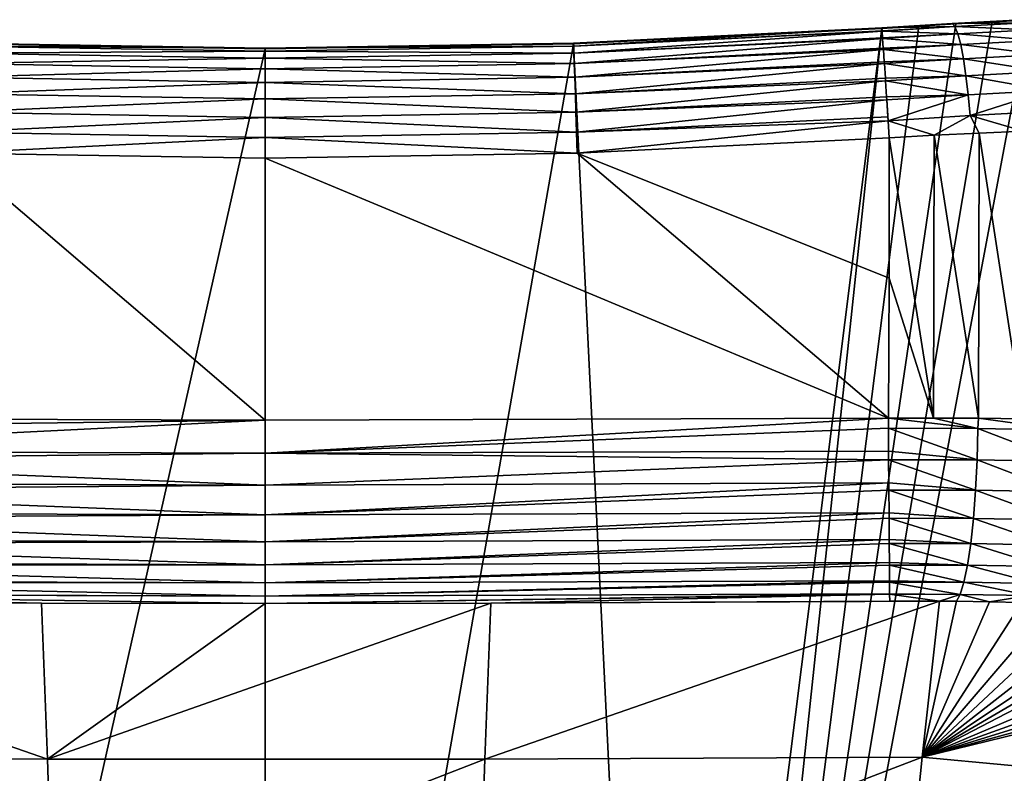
# Model space of a CAD drawing. Header units: millimetres. Extents: x -24 to 24, y 0 to 188.
# Tile 438 of 460: x -2.16 to 6.52, y 180.95 to 187.59. Entities that reach past the tile are written whole.
import ezdxf

# ---------------------------------------------------------------- set-up
doc = ezdxf.new("R2010")
doc.units = ezdxf.units.MM
doc.header["$LTSCALE"] = 58.620611
for name, color, linetype in [('119', 7, 'CONTINUOUS'), ('120', 7, 'CONTINUOUS'), ('78', 7, 'CONTINUOUS'), ('80', 7, 'CONTINUOUS'), ('81', 7, 'CONTINUOUS'), ('91', 7, 'CONTINUOUS'), ('92', 7, 'CONTINUOUS'), ('96', 7, 'CONTINUOUS'), ('97', 7, 'CONTINUOUS'), ('98', 7, 'CONTINUOUS')]:
    doc.layers.add(name, color=color, linetype=linetype)

msp = doc.modelspace()

# ---------------------------------------------------------------- linework, layer by layer
at = {"layer": '119', "color": 7, "linetype": 'CONTINUOUS'}
for points in [[(0, 184.0637, 117.8854), (-5.4948, 183.9926, 117.8842), (-5.4962, 183.7924, 117.8638), (0, 184.0637, 117.8854)], [(0, 184.0637, 117.8854), (-5.4962, 183.7924, 117.8638), (0, 183.7739, 117.8641), (0, 184.0637, 117.8854)], [(0, 184.0637, 117.8854), (-5.4938, 184.082, 117.8851), (-5.4948, 183.9926, 117.8842), (0, 184.0637, 117.8854)], [(5.4938, 184.082, 117.8851), (0, 184.0637, 117.8854), (0, 183.7739, 117.8641), (5.4938, 184.082, 117.8851)], [(5.4938, 184.082, 117.8851), (0, 183.7739, 117.8641), (5.494, 183.9926, 117.8842), (5.4938, 184.082, 117.8851)], [(5.494, 183.9926, 117.8842), (0, 183.7739, 117.8641), (5.4954, 183.7924, 117.8638), (5.494, 183.9926, 117.8842)], [(-5.4962, 183.7924, 117.8638), (-5.4967, 183.7152, 117.849), (0, 183.7739, 117.8641), (-5.4962, 183.7924, 117.8638)], [(5.4954, 183.7924, 117.8638), (0, 183.7739, 117.8641), (5.4959, 183.7152, 117.849), (5.4954, 183.7924, 117.8638)], [(-5.4967, 183.7152, 117.849), (-5.4982, 183.5114, 117.7904), (0, 183.4928, 117.7907), (-5.4967, 183.7152, 117.849)], [(0, 183.7739, 117.8641), (-5.4967, 183.7152, 117.849), (0, 183.4928, 117.7907), (0, 183.7739, 117.8641)], [(0, 183.7739, 117.8641), (0, 183.4928, 117.7907), (5.4959, 183.7152, 117.849), (0, 183.7739, 117.8641)], [(5.4959, 183.7152, 117.849), (0, 183.4928, 117.7907), (5.4973, 183.5114, 117.7904), (5.4959, 183.7152, 117.849)], [(-5.4986, 183.4482, 117.7661), (-5.5, 183.2482, 117.6674), (0, 183.2296, 117.6677), (-5.4986, 183.4482, 117.7661)], [(-5.4982, 183.5114, 117.7904), (-5.4986, 183.4482, 117.7661), (0, 183.4928, 117.7907), (-5.4982, 183.5114, 117.7904)], [(0, 183.4928, 117.7907), (-5.4986, 183.4482, 117.7661), (0, 183.2296, 117.6677), (0, 183.4928, 117.7907)], [(0, 183.4928, 117.7907), (0, 183.2296, 117.6677), (5.4973, 183.5114, 117.7904), (0, 183.4928, 117.7907)], [(5.4973, 183.5114, 117.7904), (0, 183.2296, 117.6677), (5.4978, 183.4482, 117.7661), (5.4973, 183.5114, 117.7904)], [(5.4978, 183.4482, 117.7661), (0, 183.2296, 117.6677), (5.4992, 183.2482, 117.6674), (5.4978, 183.4482, 117.7661)], [(-5.5003, 183.1997, 117.6379), (-5.5017, 183.0116, 117.4988), (0, 182.9929, 117.4991), (-5.5003, 183.1997, 117.6379)], [(-5.5, 183.2482, 117.6674), (-5.5003, 183.1997, 117.6379), (0, 183.2296, 117.6677), (-5.5, 183.2482, 117.6674)], [(0, 183.2296, 117.6677), (-5.5003, 183.1997, 117.6379), (0, 182.9929, 117.4991), (0, 183.2296, 117.6677)], [(0, 183.2296, 117.6677), (0, 182.9929, 117.4991), (5.4992, 183.2482, 117.6674), (0, 183.2296, 117.6677)], [(5.4992, 183.2482, 117.6674), (0, 182.9929, 117.4991), (5.4996, 183.1997, 117.6379), (5.4992, 183.2482, 117.6674)], [(5.4996, 183.1997, 117.6379), (0, 182.9929, 117.4991), (5.501, 183.0116, 117.4988), (5.4996, 183.1997, 117.6379)], [(-5.5017, 183.0116, 117.4988), (-5.5019, 182.9773, 117.4684), (0, 182.9929, 117.4991), (-5.5017, 183.0116, 117.4988)], [(0, 182.9929, 117.4991), (0, 182.7907, 117.2905), (5.501, 183.0116, 117.4988), (0, 182.9929, 117.4991)], [(5.501, 183.0116, 117.4988), (0, 182.7907, 117.2905), (5.5012, 182.9773, 117.4684), (5.501, 183.0116, 117.4988)], [(-5.5019, 182.9773, 117.4684), (-5.5031, 182.8095, 117.2903), (0, 182.7907, 117.2905), (-5.5019, 182.9773, 117.4684)], [(0, 182.9929, 117.4991), (-5.5019, 182.9773, 117.4684), (0, 182.7907, 117.2905), (0, 182.9929, 117.4991)], [(5.5012, 182.9773, 117.4684), (0, 182.7907, 117.2905), (5.5025, 182.8095, 117.2903), (5.5012, 182.9773, 117.4684)], [(-5.5033, 182.7878, 117.2628), (-5.5043, 182.6484, 117.0485), (0, 182.6295, 117.0488), (-5.5033, 182.7878, 117.2628)], [(-5.5031, 182.8095, 117.2903), (-5.5033, 182.7878, 117.2628), (0, 182.7907, 117.2905), (-5.5031, 182.8095, 117.2903)], [(0, 182.7907, 117.2905), (-5.5033, 182.7878, 117.2628), (0, 182.6295, 117.0488), (0, 182.7907, 117.2905)], [(0, 182.7907, 117.2905), (0, 182.6295, 117.0488), (5.5025, 182.8095, 117.2903), (0, 182.7907, 117.2905)], [(5.5025, 182.8095, 117.2903), (0, 182.6295, 117.0488), (5.5027, 182.7878, 117.2628), (5.5025, 182.8095, 117.2903)], [(5.5027, 182.7878, 117.2628), (0, 182.6295, 117.0488), (5.5039, 182.6484, 117.0485), (5.5027, 182.7878, 117.2628)], [(-5.5044, 182.637, 117.0273), (-5.5052, 182.5336, 116.7817), (0, 182.5147, 116.7819), (-5.5044, 182.637, 117.0273)], [(-5.5043, 182.6484, 117.0485), (-5.5044, 182.637, 117.0273), (0, 182.6295, 117.0488), (-5.5043, 182.6484, 117.0485)], [(0, 182.6295, 117.0488), (-5.5044, 182.637, 117.0273), (0, 182.5147, 116.7819), (0, 182.6295, 117.0488)], [(0, 182.6295, 117.0488), (0, 182.5147, 116.7819), (5.5039, 182.6484, 117.0485), (0, 182.6295, 117.0488)], [(5.5039, 182.6484, 117.0485), (0, 182.5147, 116.7819), (5.504, 182.637, 117.0273), (5.5039, 182.6484, 117.0485)], [(5.504, 182.637, 117.0273), (0, 182.5147, 116.7819), (5.5049, 182.5336, 116.7817), (5.504, 182.637, 117.0273)], [(-5.5057, 182.4691, 116.4984), (-1.9696, 182.4524, 116.4986), (-5.5052, 182.5296, 116.7691), (-5.5057, 182.4691, 116.4984)], [(-5.5052, 182.5336, 116.7817), (-5.5052, 182.5296, 116.7691), (0, 182.5147, 116.7819), (-5.5052, 182.5336, 116.7817)], [(-1.9696, 182.4524, 116.4986), (0, 182.45, 116.4986), (-5.5052, 182.5296, 116.7691), (-1.9696, 182.4524, 116.4986)], [(-5.5052, 182.5296, 116.7691), (0, 182.45, 116.4986), (0, 182.5147, 116.7819), (-5.5052, 182.5296, 116.7691)], [(0, 182.5147, 116.7819), (0, 182.45, 116.4986), (5.5049, 182.5336, 116.7817), (0, 182.5147, 116.7819)], [(5.5049, 182.5336, 116.7817), (0, 182.45, 116.4986), (5.505, 182.5296, 116.7691), (5.5049, 182.5336, 116.7817)], [(0, 182.45, 116.4986), (1.9893, 182.4525, 116.4986), (5.505, 182.5296, 116.7691), (0, 182.45, 116.4986)], [(1.9893, 182.4525, 116.4986), (5.5057, 182.4691, 116.4984), (5.505, 182.5296, 116.7691), (1.9893, 182.4525, 116.4986)]]:
    msp.add_3dface(points, dxfattribs=at)
at = {"layer": '120', "color": 7, "linetype": 'CONTINUOUS'}
for points in [[(5.8917, 184.0828, 117.8725), (5.4938, 184.082, 117.8851), (6.2827, 183.9915, 117.8338), (5.8917, 184.0828, 117.8725)], [(5.4938, 184.082, 117.8851), (5.494, 183.9926, 117.8842), (6.2827, 183.9915, 117.8338), (5.4938, 184.082, 117.8851)], [(6.2885, 184.0811, 117.834), (5.8917, 184.0828, 117.8725), (6.2827, 183.9915, 117.8338), (6.2885, 184.0811, 117.834)], [(7.0582, 183.9775, 117.6821), (6.2885, 184.0811, 117.834), (6.2827, 183.9915, 117.8338), (7.0582, 183.9775, 117.6821)], [(6.6822, 184.0769, 117.7697), (6.2885, 184.0811, 117.834), (7.0582, 183.9775, 117.6821), (6.6822, 184.0769, 117.7697)], [(5.494, 183.9926, 117.8842), (5.4954, 183.7924, 117.8638), (6.2754, 183.7141, 117.7992), (5.494, 183.9926, 117.8842)], [(6.2827, 183.9915, 117.8338), (5.494, 183.9926, 117.8842), (6.2754, 183.7141, 117.7992), (6.2827, 183.9915, 117.8338)], [(7.042, 183.7003, 117.6494), (6.2827, 183.9915, 117.8338), (6.2754, 183.7141, 117.7992), (7.042, 183.7003, 117.6494)], [(7.0582, 183.9775, 117.6821), (6.2827, 183.9915, 117.8338), (7.042, 183.7003, 117.6494), (7.0582, 183.9775, 117.6821)], [(5.4954, 183.7924, 117.8638), (5.4959, 183.7152, 117.849), (6.2754, 183.7141, 117.7992), (5.4954, 183.7924, 117.8638)], [(5.4959, 183.7152, 117.849), (5.4973, 183.5114, 117.7904), (6.2622, 183.4471, 117.7173), (5.4959, 183.7152, 117.849)], [(6.2754, 183.7141, 117.7992), (5.4959, 183.7152, 117.849), (6.2622, 183.4471, 117.7173), (6.2754, 183.7141, 117.7992)], [(7.0139, 183.4336, 117.5704), (6.2754, 183.7141, 117.7992), (6.2622, 183.4471, 117.7173), (7.0139, 183.4336, 117.5704)], [(7.042, 183.7003, 117.6494), (6.2754, 183.7141, 117.7992), (7.0139, 183.4336, 117.5704), (7.042, 183.7003, 117.6494)], [(5.4973, 183.5114, 117.7904), (5.4978, 183.4482, 117.7661), (6.2622, 183.4471, 117.7173), (5.4973, 183.5114, 117.7904)], [(5.4978, 183.4482, 117.7661), (5.4992, 183.2482, 117.6674), (6.2434, 183.1987, 117.5905), (5.4978, 183.4482, 117.7661)], [(6.2622, 183.4471, 117.7173), (5.4978, 183.4482, 117.7661), (6.2434, 183.1987, 117.5905), (6.2622, 183.4471, 117.7173)], [(6.9748, 183.1856, 117.4476), (6.2622, 183.4471, 117.7173), (6.2434, 183.1987, 117.5905), (6.9748, 183.1856, 117.4476)], [(7.0139, 183.4336, 117.5704), (6.2622, 183.4471, 117.7173), (6.9748, 183.1856, 117.4476), (7.0139, 183.4336, 117.5704)], [(5.4992, 183.2482, 117.6674), (5.4996, 183.1997, 117.6379), (6.2434, 183.1987, 117.5905), (5.4992, 183.2482, 117.6674)], [(5.4996, 183.1997, 117.6379), (5.501, 183.0116, 117.4988), (6.2196, 182.9764, 117.4226), (5.4996, 183.1997, 117.6379)], [(6.2434, 183.1987, 117.5905), (5.4996, 183.1997, 117.6379), (6.2196, 182.9764, 117.4226), (6.2434, 183.1987, 117.5905)], [(6.9259, 182.9637, 117.2848), (6.2434, 183.1987, 117.5905), (6.2196, 182.9764, 117.4226), (6.9259, 182.9637, 117.2848)], [(6.9748, 183.1856, 117.4476), (6.2434, 183.1987, 117.5905), (6.9259, 182.9637, 117.2848), (6.9748, 183.1856, 117.4476)], [(5.501, 183.0116, 117.4988), (5.5012, 182.9773, 117.4684), (6.2196, 182.9764, 117.4226), (5.501, 183.0116, 117.4988)], [(5.5012, 182.9773, 117.4684), (5.5025, 182.8095, 117.2903), (6.1914, 182.7869, 117.2189), (5.5012, 182.9773, 117.4684)], [(6.2196, 182.9764, 117.4226), (5.5012, 182.9773, 117.4684), (6.1914, 182.7869, 117.2189), (6.2196, 182.9764, 117.4226)], [(6.8686, 182.7748, 117.0868), (6.2196, 182.9764, 117.4226), (6.1914, 182.7869, 117.2189), (6.8686, 182.7748, 117.0868)], [(6.9259, 182.9637, 117.2848), (6.2196, 182.9764, 117.4226), (6.8686, 182.7748, 117.0868), (6.9259, 182.9637, 117.2848)], [(5.5025, 182.8095, 117.2903), (5.5027, 182.7878, 117.2628), (6.1914, 182.7869, 117.2189), (5.5025, 182.8095, 117.2903)], [(5.5027, 182.7878, 117.2628), (5.5039, 182.6484, 117.0485), (6.1599, 182.6362, 116.9856), (5.5027, 182.7878, 117.2628)], [(6.1914, 182.7869, 117.2189), (5.5027, 182.7878, 117.2628), (6.1599, 182.6362, 116.9856), (6.1914, 182.7869, 117.2189)], [(6.8048, 182.6247, 116.8598), (6.1914, 182.7869, 117.2189), (6.1599, 182.6362, 116.9856), (6.8048, 182.6247, 116.8598)], [(6.8686, 182.7748, 117.0868), (6.1914, 182.7869, 117.2189), (6.8048, 182.6247, 116.8598), (6.8686, 182.7748, 117.0868)], [(5.5039, 182.6484, 117.0485), (5.504, 182.637, 117.0273), (6.1599, 182.6362, 116.9856), (5.5039, 182.6484, 117.0485)], [(5.504, 182.637, 117.0273), (5.5049, 182.5336, 116.7817), (6.1258, 182.5289, 116.7297), (5.504, 182.637, 117.0273)], [(6.1599, 182.6362, 116.9856), (5.504, 182.637, 117.0273), (6.1258, 182.5289, 116.7297), (6.1599, 182.6362, 116.9856)], [(6.7363, 182.5179, 116.6107), (6.1599, 182.6362, 116.9856), (6.1258, 182.5289, 116.7297), (6.7363, 182.5179, 116.6107)], [(6.8048, 182.6247, 116.8598), (6.1599, 182.6362, 116.9856), (6.7363, 182.5179, 116.6107), (6.8048, 182.6247, 116.8598)], [(5.5049, 182.5336, 116.7817), (5.505, 182.5296, 116.7691), (6.1258, 182.5289, 116.7297), (5.5049, 182.5336, 116.7817)], [(5.5057, 182.4691, 116.4984), (5.9441, 182.4695, 116.4777), (5.505, 182.5296, 116.7691), (5.5057, 182.4691, 116.4984)], [(5.505, 182.5296, 116.7691), (5.9441, 182.4695, 116.4777), (6.1258, 182.5289, 116.7297), (5.505, 182.5296, 116.7691)], [(5.9441, 182.4695, 116.4777), (6.0926, 182.4684, 116.461), (6.1258, 182.5289, 116.7297), (5.9441, 182.4695, 116.4777)], [(6.0926, 182.4684, 116.461), (6.3836, 182.4643, 116.4138), (6.1258, 182.5289, 116.7297), (6.0926, 182.4684, 116.461)], [(6.3836, 182.4643, 116.4138), (6.7363, 182.5179, 116.6107), (6.1258, 182.5289, 116.7297), (6.3836, 182.4643, 116.4138)], [(6.3836, 182.4643, 116.4138), (6.6709, 182.4579, 116.3479), (6.7363, 182.5179, 116.6107), (6.3836, 182.4643, 116.4138)]]:
    msp.add_3dface(points, dxfattribs=at)
at = {"layer": '78', "color": 7, "linetype": 'CONTINUOUS'}
for points in [[(-1.9182, 181.0759, 106.6796), (-1.9696, 182.4524, 116.4986), (-5.9244, 182.4696, 116.4796), (-1.9182, 181.0759, 106.6796)], [(-1.9182, 181.0759, 106.6796), (-5.9244, 182.4696, 116.4796), (-5.7717, 181.095, 106.6121), (-1.9182, 181.0759, 106.6796)], [(-5.9244, 182.4696, 116.4796), (-1.9696, 182.4524, 116.4986), (-5.5057, 182.4691, 116.4984), (-5.9244, 182.4696, 116.4796)], [(-1.9696, 182.4524, 116.4986), (-1.9182, 181.0759, 106.6796), (0, 182.45, 116.4986), (-1.9696, 182.4524, 116.4986)], [(0, 182.45, 116.4986), (-1.9182, 181.0759, 106.6796), (1.9893, 182.4525, 116.4986), (0, 182.45, 116.4986)], [(1.9893, 182.4525, 116.4986), (-1.9182, 181.0759, 106.6796), (1.9375, 181.0759, 106.6796), (1.9893, 182.4525, 116.4986)], [(1.9893, 182.4525, 116.4986), (1.9375, 181.0759, 106.6796), (5.9441, 182.4695, 116.4777), (1.9893, 182.4525, 116.4986)], [(5.9441, 182.4695, 116.4777), (1.9375, 181.0759, 106.6796), (5.7909, 181.095, 106.6106), (5.9441, 182.4695, 116.4777)], [(5.5057, 182.4691, 116.4984), (1.9893, 182.4525, 116.4986), (5.9441, 182.4695, 116.4777), (5.5057, 182.4691, 116.4984)], [(5.9441, 182.4695, 116.4777), (5.7909, 181.095, 106.6106), (6.0926, 182.4684, 116.461), (5.9441, 182.4695, 116.4777)], [(6.0926, 182.4684, 116.461), (5.7909, 181.095, 106.6106), (6.3836, 182.4643, 116.4138), (6.0926, 182.4684, 116.461)], [(6.3836, 182.4643, 116.4138), (5.7909, 181.095, 106.6106), (6.6709, 182.4579, 116.3479), (6.3836, 182.4643, 116.4138)], [(6.6709, 182.4579, 116.3479), (5.7909, 181.095, 106.6106), (6.9527, 182.449, 116.2637), (6.6709, 182.4579, 116.3479)], [(6.9527, 182.449, 116.2637), (5.7909, 181.095, 106.6106), (7.2278, 182.4378, 116.1617), (6.9527, 182.449, 116.2637)], [(7.2278, 182.4378, 116.1617), (5.7909, 181.095, 106.6106), (7.4953, 182.4243, 116.0421), (7.2278, 182.4378, 116.1617)], [(7.4953, 182.4243, 116.0421), (5.7909, 181.095, 106.6106), (7.7546, 182.4084, 115.9054), (7.4953, 182.4243, 116.0421)], [(7.7546, 182.4084, 115.9054), (5.7909, 181.095, 106.6106), (8.0045, 182.3903, 115.752), (7.7546, 182.4084, 115.9054)], [(8.0045, 182.3903, 115.752), (5.7909, 181.095, 106.6106), (8.2435, 182.3701, 115.583), (8.0045, 182.3903, 115.752)], [(8.2435, 182.3701, 115.583), (5.7909, 181.095, 106.6106), (8.6843, 182.3236, 115.2016), (8.2435, 182.3701, 115.583)], [(8.6843, 182.3236, 115.2016), (5.7909, 181.095, 106.6106), (9.0705, 182.2695, 114.767), (8.6843, 182.3236, 115.2016)], [(9.0705, 182.2695, 114.767), (5.7909, 181.095, 106.6106), (9.3964, 182.2085, 114.2859), (9.0705, 182.2695, 114.767)], [(9.3964, 182.2085, 114.2859), (5.7909, 181.095, 106.6106), (9.6554, 182.1418, 113.7685), (9.3964, 182.2085, 114.2859)], [(5.7909, 181.095, 106.6106), (9.8204, 182.0811, 113.3048), (9.6554, 182.1418, 113.7685), (5.7909, 181.095, 106.6106)], [(9.5656, 180.7409, 103.7102), (9.8204, 182.0811, 113.3048), (5.7909, 181.095, 106.6106), (9.5656, 180.7409, 103.7102)], [(-1.8692, 179.5961, 96.8749), (-1.9182, 181.0759, 106.6796), (-5.7717, 181.095, 106.6121), (-1.8692, 179.5961, 96.8749)], [(-1.8692, 179.5961, 96.8749), (-5.7717, 181.095, 106.6121), (-5.6221, 179.6297, 96.7654), (-1.8692, 179.5961, 96.8749)], [(1.9375, 181.0759, 106.6796), (1.888, 179.5962, 96.8748), (5.7909, 181.095, 106.6106), (1.9375, 181.0759, 106.6796)], [(5.7909, 181.095, 106.6106), (1.888, 179.5962, 96.8748), (5.6408, 179.6298, 96.7637), (5.7909, 181.095, 106.6106)], [(9.5656, 180.7409, 103.7102), (5.7909, 181.095, 106.6106), (5.6408, 179.6298, 96.7637), (9.5656, 180.7409, 103.7102)], [(-1.9182, 181.0759, 106.6796), (-1.8692, 179.5961, 96.8749), (1.9375, 181.0759, 106.6796), (-1.9182, 181.0759, 106.6796)], [(1.9375, 181.0759, 106.6796), (-1.8692, 179.5961, 96.8749), (1.888, 179.5962, 96.8748), (1.9375, 181.0759, 106.6796)]]:
    msp.add_3dface(points, dxfattribs=at)
at = {"layer": '80', "color": 7, "linetype": 'CONTINUOUS'}
for points in [[(5.4367, 187.5163, 116.7232), (3.4724, 171.9218, -0.9187), (2.7198, 187.3816, 116.7253), (5.4367, 187.5163, 116.7232)], [(3.7824, 171.9353, -0.9204), (3.4724, 171.9218, -0.9187), (5.4367, 187.5163, 116.7232), (3.7824, 171.9353, -0.9204)], [(6.9432, 172.1385, -0.9472), (3.7824, 171.9353, -0.9204), (6.7264, 187.5893, 116.5509), (6.9432, 172.1385, -0.9472)], [(6.7264, 187.5893, 116.5509), (3.7824, 171.9353, -0.9204), (6.4091, 187.5737, 116.6256), (6.7264, 187.5893, 116.5509)], [(6.4091, 187.5737, 116.6256), (3.7824, 171.9353, -0.9204), (6.0871, 187.5562, 116.6793), (6.4091, 187.5737, 116.6256)], [(6.0871, 187.5562, 116.6793), (3.7824, 171.9353, -0.9204), (5.7623, 187.5371, 116.7119), (6.0871, 187.5562, 116.6793)], [(5.7623, 187.5371, 116.7119), (3.7824, 171.9353, -0.9204), (5.4367, 187.5163, 116.7232), (5.7623, 187.5371, 116.7119)], [(3.4724, 171.9218, -0.9187), (0, 171.8497, -0.9092), (2.7198, 187.3816, 116.7253), (3.4724, 171.9218, -0.9187)], [(2.7198, 187.3816, 116.7253), (0, 171.8497, -0.9092), (0, 187.3366, 116.7261), (2.7198, 187.3816, 116.7253)]]:
    msp.add_3dface(points, dxfattribs=at)
at = {"layer": '81', "color": 7, "linetype": 'CONTINUOUS'}
for points in [[(-2.7199, 187.3816, 116.7253), (0, 187.3366, 116.7261), (-3.4724, 171.9218, -0.9187), (-2.7199, 187.3816, 116.7253)], [(0, 187.3366, 116.7261), (0, 171.8497, -0.9092), (-3.4724, 171.9218, -0.9187), (0, 187.3366, 116.7261)]]:
    msp.add_3dface(points, dxfattribs=at)
at = {"layer": '91', "color": 7, "linetype": 'CONTINUOUS'}
for points in [[(5.5018, 186.5542, 117.8419), (2.7523, 186.4179, 117.8443), (5.4993, 185.3165, 117.8636), (5.5018, 186.5542, 117.8419)], [(-2.7524, 186.4179, 117.8443), (-5.4938, 184.082, 117.8851), (0, 184.0637, 117.8854), (-2.7524, 186.4179, 117.8443)], [(0, 186.3724, 117.8451), (-2.7524, 186.4179, 117.8443), (0, 184.0637, 117.8854), (0, 186.3724, 117.8451)], [(2.7523, 186.4179, 117.8443), (0, 186.3724, 117.8451), (5.4938, 184.082, 117.8851), (2.7523, 186.4179, 117.8443)], [(5.4993, 185.3165, 117.8636), (2.7523, 186.4179, 117.8443), (5.4938, 184.082, 117.8851), (5.4993, 185.3165, 117.8636)], [(5.4938, 184.082, 117.8851), (0, 186.3724, 117.8451), (0, 184.0637, 117.8854), (5.4938, 184.082, 117.8851)]]:
    msp.add_3dface(points, dxfattribs=at)
at = {"layer": '92', "color": 7, "linetype": 'CONTINUOUS'}
for points in [[(5.8981, 186.5753, 117.8285), (5.5018, 186.5542, 117.8419), (5.8917, 184.0828, 117.8725), (5.8981, 186.5753, 117.8285)], [(6.2885, 184.0811, 117.834), (5.8981, 186.5753, 117.8285), (5.8917, 184.0828, 117.8725), (6.2885, 184.0811, 117.834)], [(6.293, 186.5949, 117.7892), (5.8981, 186.5753, 117.8285), (6.2885, 184.0811, 117.834), (6.293, 186.5949, 117.7892)], [(6.6822, 184.0769, 117.7697), (6.293, 186.5949, 117.7892), (6.2885, 184.0811, 117.834), (6.6822, 184.0769, 117.7697)], [(6.6845, 186.6127, 117.7241), (6.293, 186.5949, 117.7892), (6.6822, 184.0769, 117.7697), (6.6845, 186.6127, 117.7241)], [(5.5018, 186.5542, 117.8419), (5.4993, 185.3165, 117.8636), (5.8917, 184.0828, 117.8725), (5.5018, 186.5542, 117.8419)], [(5.4993, 185.3165, 117.8636), (5.4938, 184.082, 117.8851), (5.8917, 184.0828, 117.8725), (5.4993, 185.3165, 117.8636)]]:
    msp.add_3dface(points, dxfattribs=at)
at = {"layer": '96', "color": 7, "linetype": 'CONTINUOUS'}
for points in [[(6.0566, 187.5614, 116.8725), (5.4367, 187.5163, 116.7232), (5.4365, 187.5232, 116.908), (6.0566, 187.5614, 116.8725)], [(5.4365, 187.523, 116.911), (6.0807, 187.5336, 117.0583), (6.0566, 187.5614, 116.8725), (5.4365, 187.523, 116.911)], [(5.4365, 187.523, 116.911), (6.0566, 187.5614, 116.8725), (5.4365, 187.5232, 116.908), (5.4365, 187.523, 116.911)], [(5.4385, 187.4956, 117.0909), (6.0807, 187.5336, 117.0583), (5.4365, 187.523, 116.911), (5.4385, 187.4956, 117.0909)], [(5.7623, 187.5371, 116.7119), (5.4367, 187.5163, 116.7232), (6.0566, 187.5614, 116.8725), (5.7623, 187.5371, 116.7119)], [(5.4386, 187.4938, 117.0981), (6.0807, 187.5336, 117.0583), (5.4385, 187.4956, 117.0909), (5.4386, 187.4938, 117.0981)], [(5.4386, 187.4938, 117.0981), (6.1058, 187.4707, 117.2352), (6.0807, 187.5336, 117.0583), (5.4386, 187.4938, 117.0981)], [(6.0871, 187.5562, 116.6793), (5.7623, 187.5371, 116.7119), (6.0566, 187.5614, 116.8725), (6.0871, 187.5562, 116.6793)], [(6.0871, 187.5562, 116.6793), (6.0566, 187.5614, 116.8725), (6.6687, 187.594, 116.7597), (6.0871, 187.5562, 116.6793)], [(6.0566, 187.5614, 116.8725), (6.7146, 187.5676, 116.9416), (6.6687, 187.594, 116.7597), (6.0566, 187.5614, 116.8725)], [(6.0807, 187.5336, 117.0583), (6.7146, 187.5676, 116.9416), (6.0566, 187.5614, 116.8725), (6.0807, 187.5336, 117.0583)], [(6.0807, 187.5336, 117.0583), (6.76, 187.506, 117.1148), (6.7146, 187.5676, 116.9416), (6.0807, 187.5336, 117.0583)], [(6.1058, 187.4707, 117.2352), (6.76, 187.506, 117.1148), (6.0807, 187.5336, 117.0583), (6.1058, 187.4707, 117.2352)], [(6.4091, 187.5737, 116.6256), (6.0871, 187.5562, 116.6793), (6.6687, 187.594, 116.7597), (6.4091, 187.5737, 116.6256)], [(6.7264, 187.5893, 116.5509), (6.4091, 187.5737, 116.6256), (6.6687, 187.594, 116.7597), (6.7264, 187.5893, 116.5509)], [(5.4428, 187.4345, 117.2654), (6.1058, 187.4707, 117.2352), (5.4386, 187.4938, 117.0981), (5.4428, 187.4345, 117.2654)], [(5.4431, 187.4295, 117.2762), (6.1058, 187.4707, 117.2352), (5.4428, 187.4345, 117.2654), (5.4431, 187.4295, 117.2762)], [(5.4431, 187.4295, 117.2762), (6.1309, 187.375, 117.3968), (6.1058, 187.4707, 117.2352), (5.4431, 187.4295, 117.2762)], [(5.4491, 187.3422, 117.4256), (6.1309, 187.375, 117.3968), (5.4431, 187.4295, 117.2762), (5.4491, 187.3422, 117.4256)], [(6.1058, 187.4707, 117.2352), (6.8033, 187.4114, 117.2732), (6.76, 187.506, 117.1148), (6.1058, 187.4707, 117.2352)], [(6.1309, 187.375, 117.3968), (6.8033, 187.4114, 117.2732), (6.1058, 187.4707, 117.2352), (6.1309, 187.375, 117.3968)], [(5.4497, 187.3326, 117.4389), (6.1309, 187.375, 117.3968), (5.4491, 187.3422, 117.4256), (5.4497, 187.3326, 117.4389)], [(5.4497, 187.3326, 117.4389), (6.1551, 187.2499, 117.537), (6.1309, 187.375, 117.3968), (5.4497, 187.3326, 117.4389)], [(6.1309, 187.375, 117.3968), (6.843, 187.2874, 117.4107), (6.8033, 187.4114, 117.2732), (6.1309, 187.375, 117.3968)], [(6.1551, 187.2499, 117.537), (6.843, 187.2874, 117.4107), (6.1309, 187.375, 117.3968), (6.1551, 187.2499, 117.537)], [(5.4572, 187.2217, 117.5657), (6.1551, 187.2499, 117.537), (5.4497, 187.3326, 117.4389), (5.4572, 187.2217, 117.5657)], [(6.1551, 187.2499, 117.537), (6.8776, 187.1384, 117.5224), (6.843, 187.2874, 117.4107), (6.1551, 187.2499, 117.537)], [(5.4582, 187.2065, 117.58), (6.1551, 187.2499, 117.537), (5.4572, 187.2217, 117.5657), (5.4582, 187.2065, 117.58)], [(5.4582, 187.2065, 117.58), (6.1775, 187.1001, 117.6508), (6.1551, 187.2499, 117.537), (5.4582, 187.2065, 117.58)], [(5.4669, 187.0773, 117.6809), (6.1775, 187.1001, 117.6508), (5.4582, 187.2065, 117.58), (5.4669, 187.0773, 117.6809)], [(6.1775, 187.1001, 117.6508), (6.8776, 187.1384, 117.5224), (6.1551, 187.2499, 117.537), (6.1775, 187.1001, 117.6508)], [(5.4683, 187.0559, 117.6945), (6.1775, 187.1001, 117.6508), (5.4669, 187.0773, 117.6809), (5.4683, 187.0559, 117.6945)], [(5.4683, 187.0559, 117.6945), (6.1974, 186.9311, 117.7339), (6.1775, 187.1001, 117.6508), (5.4683, 187.0559, 117.6945)], [(6.1775, 187.1001, 117.6508), (6.9059, 186.9699, 117.6043), (6.8776, 187.1384, 117.5224), (6.1775, 187.1001, 117.6508)], [(6.1974, 186.9311, 117.7339), (6.9059, 186.9699, 117.6043), (6.1775, 187.1001, 117.6508), (6.1974, 186.9311, 117.7339)], [(5.4778, 186.914, 117.7671), (6.1974, 186.9311, 117.7339), (5.4683, 187.0559, 117.6945), (5.4778, 186.914, 117.7671)], [(5.4796, 186.8864, 117.7781), (6.1974, 186.9311, 117.7339), (5.4778, 186.914, 117.7671), (5.4796, 186.8864, 117.7781)], [(5.4796, 186.8864, 117.7781), (5.4918, 186.704, 117.8278), (6.1974, 186.9311, 117.7339), (5.4796, 186.8864, 117.7781)], [(5.4918, 186.704, 117.8278), (6.2139, 186.749, 117.7835), (6.1974, 186.9311, 117.7339), (5.4918, 186.704, 117.8278)], [(6.1974, 186.9311, 117.7339), (6.2139, 186.749, 117.7835), (6.9059, 186.9699, 117.6043), (6.1974, 186.9311, 117.7339)], [(6.2139, 186.749, 117.7835), (6.9268, 186.7881, 117.6533), (6.9059, 186.9699, 117.6043), (6.2139, 186.749, 117.7835)], [(5.4896, 186.7376, 117.8215), (5.4918, 186.704, 117.8278), (5.4796, 186.8864, 117.7781), (5.4896, 186.7376, 117.8215)], [(5.4918, 186.704, 117.8278), (5.8981, 186.5753, 117.8285), (6.2139, 186.749, 117.7835), (5.4918, 186.704, 117.8278)], [(5.8981, 186.5753, 117.8285), (6.293, 186.5949, 117.7892), (6.2139, 186.749, 117.7835), (5.8981, 186.5753, 117.8285)], [(6.2139, 186.749, 117.7835), (6.6845, 186.6127, 117.7241), (6.9268, 186.7881, 117.6533), (6.2139, 186.749, 117.7835)], [(6.293, 186.5949, 117.7892), (6.6845, 186.6127, 117.7241), (6.2139, 186.749, 117.7835), (6.293, 186.5949, 117.7892)], [(5.5018, 186.5542, 117.8419), (5.8981, 186.5753, 117.8285), (5.4918, 186.704, 117.8278), (5.5018, 186.5542, 117.8419)]]:
    msp.add_3dface(points, dxfattribs=at)
at = {"layer": '97', "color": 7, "linetype": 'CONTINUOUS'}
for points in [[(5.4365, 187.5232, 116.908), (5.4367, 187.5163, 116.7232), (2.7197, 187.3885, 116.9102), (5.4365, 187.5232, 116.908)], [(5.4365, 187.523, 116.911), (5.4365, 187.5232, 116.908), (2.7197, 187.3885, 116.9102), (5.4365, 187.523, 116.911)], [(2.7207, 187.3609, 117.0931), (5.4365, 187.523, 116.911), (2.7197, 187.3885, 116.9102), (2.7207, 187.3609, 117.0931)], [(5.4367, 187.5163, 116.7232), (2.7198, 187.3816, 116.7253), (2.7197, 187.3885, 116.9102), (5.4367, 187.5163, 116.7232)], [(5.4385, 187.4956, 117.0909), (5.4365, 187.523, 116.911), (2.7207, 187.3609, 117.0931), (5.4385, 187.4956, 117.0909)], [(5.4386, 187.4938, 117.0981), (5.4385, 187.4956, 117.0909), (2.7207, 187.3609, 117.0931), (5.4386, 187.4938, 117.0981)], [(2.7229, 187.2997, 117.2677), (5.4386, 187.4938, 117.0981), (2.7207, 187.3609, 117.0931), (2.7229, 187.2997, 117.2677)], [(5.4428, 187.4345, 117.2654), (5.4386, 187.4938, 117.0981), (2.7229, 187.2997, 117.2677), (5.4428, 187.4345, 117.2654)], [(5.4431, 187.4295, 117.2762), (5.4428, 187.4345, 117.2654), (2.7229, 187.2997, 117.2677), (5.4431, 187.4295, 117.2762)], [(2.726, 187.2072, 117.4278), (5.4431, 187.4295, 117.2762), (2.7229, 187.2997, 117.2677), (2.726, 187.2072, 117.4278)], [(5.4491, 187.3422, 117.4256), (5.4431, 187.4295, 117.2762), (2.726, 187.2072, 117.4278), (5.4491, 187.3422, 117.4256)], [(2.7197, 187.3885, 116.9102), (2.7198, 187.3816, 116.7253), (0, 187.3435, 116.9109), (2.7197, 187.3885, 116.9102)], [(2.7207, 187.3609, 117.0931), (2.7197, 187.3885, 116.9102), (0, 187.3435, 116.9109), (2.7207, 187.3609, 117.0931)], [(2.7198, 187.3816, 116.7253), (0, 187.3366, 116.7261), (0, 187.3435, 116.9109), (2.7198, 187.3816, 116.7253)], [(2.7229, 187.2997, 117.2677), (2.7207, 187.3609, 117.0931), (0, 187.3159, 117.0938), (2.7229, 187.2997, 117.2677)], [(0, 187.3159, 117.0938), (2.7207, 187.3609, 117.0931), (0, 187.3435, 116.9109), (0, 187.3159, 117.0938)], [(5.4497, 187.3326, 117.4389), (5.4491, 187.3422, 117.4256), (2.726, 187.2072, 117.4278), (5.4497, 187.3326, 117.4389)], [(0, 187.2548, 117.2684), (2.7229, 187.2997, 117.2677), (0, 187.3159, 117.0938), (0, 187.2548, 117.2684)], [(2.726, 187.2072, 117.4278), (2.7229, 187.2997, 117.2677), (0, 187.2548, 117.2684), (2.726, 187.2072, 117.4278)], [(0, 187.1622, 117.4286), (2.726, 187.2072, 117.4278), (0, 187.2548, 117.2684), (0, 187.1622, 117.4286)], [(2.7301, 187.0865, 117.568), (5.4497, 187.3326, 117.4389), (2.726, 187.2072, 117.4278), (2.7301, 187.0865, 117.568)], [(5.4572, 187.2217, 117.5657), (5.4497, 187.3326, 117.4389), (2.7301, 187.0865, 117.568), (5.4572, 187.2217, 117.5657)], [(2.7301, 187.0865, 117.568), (2.726, 187.2072, 117.4278), (0, 187.1622, 117.4286), (2.7301, 187.0865, 117.568)], [(5.4582, 187.2065, 117.58), (5.4572, 187.2217, 117.5657), (2.7301, 187.0865, 117.568), (5.4582, 187.2065, 117.58)], [(2.7349, 186.9419, 117.6832), (5.4582, 187.2065, 117.58), (2.7301, 187.0865, 117.568), (2.7349, 186.9419, 117.6832)], [(5.4669, 187.0773, 117.6809), (5.4582, 187.2065, 117.58), (2.7349, 186.9419, 117.6832), (5.4669, 187.0773, 117.6809)], [(0, 187.0414, 117.5687), (2.7301, 187.0865, 117.568), (0, 187.1622, 117.4286), (0, 187.0414, 117.5687)], [(2.7349, 186.9419, 117.6832), (2.7301, 187.0865, 117.568), (0, 187.0414, 117.5687), (2.7349, 186.9419, 117.6832)], [(0, 186.8967, 117.684), (2.7349, 186.9419, 117.6832), (0, 187.0414, 117.5687), (0, 186.8967, 117.684)], [(5.4683, 187.0559, 117.6945), (5.4669, 187.0773, 117.6809), (2.7349, 186.9419, 117.6832), (5.4683, 187.0559, 117.6945)], [(2.7404, 186.7783, 117.7695), (5.4683, 187.0559, 117.6945), (2.7349, 186.9419, 117.6832), (2.7404, 186.7783, 117.7695)], [(5.4778, 186.914, 117.7671), (5.4683, 187.0559, 117.6945), (2.7404, 186.7783, 117.7695), (5.4778, 186.914, 117.7671)], [(2.7404, 186.7783, 117.7695), (2.7349, 186.9419, 117.6832), (0, 186.8967, 117.684), (2.7404, 186.7783, 117.7695)], [(5.4796, 186.8864, 117.7781), (5.4778, 186.914, 117.7671), (2.7404, 186.7783, 117.7695), (5.4796, 186.8864, 117.7781)], [(0, 186.7331, 117.7703), (2.7404, 186.7783, 117.7695), (0, 186.8967, 117.684), (0, 186.7331, 117.7703)], [(2.7463, 186.6016, 117.8238), (5.4796, 186.8864, 117.7781), (2.7404, 186.7783, 117.7695), (2.7463, 186.6016, 117.8238)], [(5.4896, 186.7376, 117.8215), (5.4796, 186.8864, 117.7781), (2.7463, 186.6016, 117.8238), (5.4896, 186.7376, 117.8215)], [(2.7463, 186.6016, 117.8238), (2.7404, 186.7783, 117.7695), (0, 186.7331, 117.7703), (2.7463, 186.6016, 117.8238)], [(5.4918, 186.704, 117.8278), (5.4896, 186.7376, 117.8215), (2.7463, 186.6016, 117.8238), (5.4918, 186.704, 117.8278)], [(0, 186.5562, 117.8246), (2.7463, 186.6016, 117.8238), (0, 186.7331, 117.7703), (0, 186.5562, 117.8246)], [(2.7523, 186.4179, 117.8443), (5.4918, 186.704, 117.8278), (2.7463, 186.6016, 117.8238), (2.7523, 186.4179, 117.8443)], [(2.7523, 186.4179, 117.8443), (5.5018, 186.5542, 117.8419), (5.4918, 186.704, 117.8278), (2.7523, 186.4179, 117.8443)], [(2.7523, 186.4179, 117.8443), (2.7463, 186.6016, 117.8238), (0, 186.5562, 117.8246), (2.7523, 186.4179, 117.8443)], [(0, 186.3724, 117.8451), (2.7523, 186.4179, 117.8443), (0, 186.5562, 117.8246), (0, 186.3724, 117.8451)]]:
    msp.add_3dface(points, dxfattribs=at)
at = {"layer": '98', "color": 7, "linetype": 'CONTINUOUS'}
for points in [[(-2.7229, 187.2997, 117.2677), (0, 187.3159, 117.0938), (-2.7208, 187.3609, 117.0931), (-2.7229, 187.2997, 117.2677)], [(-2.7208, 187.3609, 117.0931), (0, 187.3435, 116.9109), (-2.7198, 187.3885, 116.9102), (-2.7208, 187.3609, 117.0931)], [(0, 187.3159, 117.0938), (0, 187.3435, 116.9109), (-2.7208, 187.3609, 117.0931), (0, 187.3159, 117.0938)], [(0, 187.3366, 116.7261), (-2.7199, 187.3816, 116.7253), (-2.7198, 187.3885, 116.9102), (0, 187.3366, 116.7261)], [(0, 187.3435, 116.9109), (0, 187.3366, 116.7261), (-2.7198, 187.3885, 116.9102), (0, 187.3435, 116.9109)], [(-2.7261, 187.2072, 117.4278), (0, 187.2548, 117.2684), (-2.7229, 187.2997, 117.2677), (-2.7261, 187.2072, 117.4278)], [(0, 187.1622, 117.4286), (0, 187.2548, 117.2684), (-2.7261, 187.2072, 117.4278), (0, 187.1622, 117.4286)], [(0, 187.2548, 117.2684), (0, 187.3159, 117.0938), (-2.7229, 187.2997, 117.2677), (0, 187.2548, 117.2684)], [(-2.7301, 187.0865, 117.568), (0, 187.1622, 117.4286), (-2.7261, 187.2072, 117.4278), (-2.7301, 187.0865, 117.568)], [(-2.735, 186.9419, 117.6832), (0, 187.0414, 117.5687), (-2.7301, 187.0865, 117.568), (-2.735, 186.9419, 117.6832)], [(0, 187.0414, 117.5687), (0, 187.1622, 117.4286), (-2.7301, 187.0865, 117.568), (0, 187.0414, 117.5687)], [(0, 186.8967, 117.684), (0, 187.0414, 117.5687), (-2.735, 186.9419, 117.6832), (0, 186.8967, 117.684)], [(-2.7404, 186.7783, 117.7695), (0, 186.8967, 117.684), (-2.735, 186.9419, 117.6832), (-2.7404, 186.7783, 117.7695)], [(0, 186.7331, 117.7703), (0, 186.8967, 117.684), (-2.7404, 186.7783, 117.7695), (0, 186.7331, 117.7703)], [(-2.7463, 186.6016, 117.8238), (0, 186.7331, 117.7703), (-2.7404, 186.7783, 117.7695), (-2.7463, 186.6016, 117.8238)], [(0, 186.5562, 117.8246), (0, 186.7331, 117.7703), (-2.7463, 186.6016, 117.8238), (0, 186.5562, 117.8246)], [(-2.7524, 186.4179, 117.8443), (0, 186.5562, 117.8246), (-2.7463, 186.6016, 117.8238), (-2.7524, 186.4179, 117.8443)], [(-2.7524, 186.4179, 117.8443), (0, 186.3724, 117.8451), (0, 186.5562, 117.8246), (-2.7524, 186.4179, 117.8443)]]:
    msp.add_3dface(points, dxfattribs=at)

doc.saveas('drawing.dxf')
